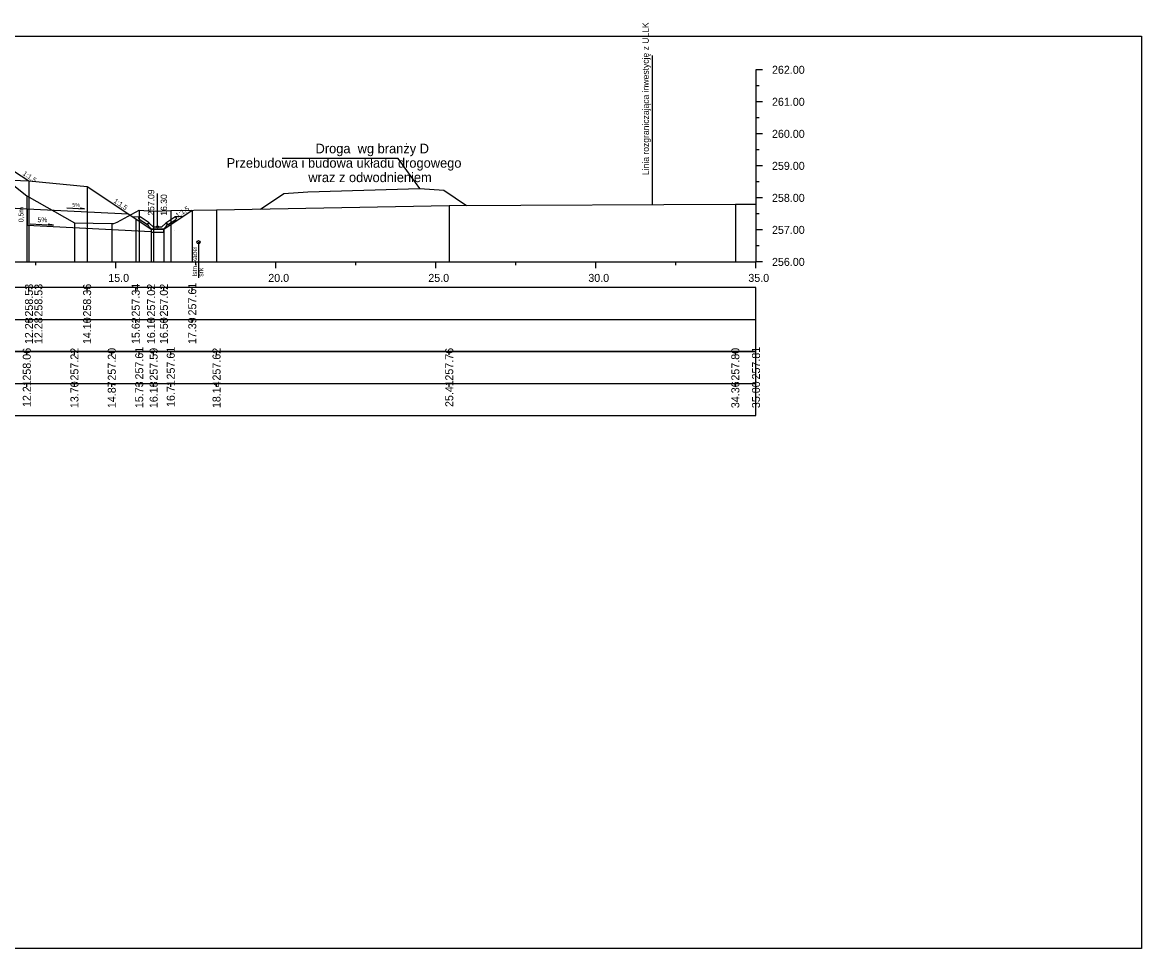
# Model space of a CAD drawing. Extents: x 6516023 to 6560129, y 5513077 to 5529206.
# Drawn here: x 6516574.54 to 6516609.51, y 5514518.16 to 5514547.09 of the extents above; entities that cross this region are included whole.
import ezdxf

# ---------------------------------------------------------------- set-up
doc = ezdxf.new("R2010")
doc.units = 0
for name, color, linetype in [('IR_default', 7, 'Continuous'), ('TOR_PRZEK_P-inne branze', 7, 'Continuous'), ('TOR_PRZEK_P-kable', 7, 'Continuous'), ('TOR_PRZEK_P-odwodnienie', 7, 'Continuous'), ('TOR_PRZEK_P-opisy', 7, 'Continuous'), ('TOR_PRZEK_P-schodkowanie+wymiana', 7, 'Continuous'), ('TOR_PRZEK_P-tabelka istniejace', 7, 'Continuous'), ('TOR_PRZEK_P-tabelka projektowane', 7, 'Continuous'), ('TOR_PRZEK_P-teren istniejacy', 7, 'Continuous'), ('TOR_PRZEK_P-uklad odniesienia', 7, 'Continuous'), ('TOR_PRZEK_P-warstwa ochronna I', 7, 'Continuous'), ('TOR_PRZEK_P-warstwa ochronna II', 7, 'Continuous'), ('TOR_PS_T-granica PKP-projektowana', 7, 'Continuous'), ('TOR_PS_T-skarpy projektowane', 7, 'Continuous'), ('TOR_RAMKI-ramka+tabelka 1', 7, 'Continuous')]:
    doc.layers.add(name, color=color, linetype=linetype)

msp = doc.modelspace()

# ---------------------------------------------------------------- linework, layer by layer
at = {"layer": 'IR_default'}
msp.add_lwpolyline([(6516574.265, 5514542.453), (6516574.746, 5514542.135), (6516574.742, 5514542.136), (6516576.563, 5514541.963), (6516576.568, 5514541.959), (6516578.082, 5514540.95), (6516578.561, 5514540.631), (6516578.562, 5514540.63), (6516578.961, 5514540.63), (6516578.962, 5514540.63), (6516579.849, 5514541.221)], dxfattribs=at)
at = {"layer": 'TOR_PRZEK_P-inne branze'}
for p, q in [((6516586.281, 5514542.837), (6516582.657, 5514542.837)), ((6516586.957, 5514541.903), (6516586.281, 5514542.837))]:
    msp.add_line(p, q, dxfattribs=at)
msp.add_lwpolyline([(6516581.983, 5514541.255), (6516582.706, 5514541.738), (6516583.457, 5514541.798), (6516585.207, 5514541.85), (6516586.957, 5514541.903), (6516587.707, 5514541.843), (6516588.423, 5514541.366)], dxfattribs=at)
at = {"layer": 'TOR_PRZEK_P-kable'}
msp.add_line((6516580.044, 5514540.22), (6516580.044, 5514539.11), dxfattribs=at)
msp.add_circle((6516580.044, 5514540.22), 0.05, dxfattribs=at)
at = {"layer": 'TOR_PRZEK_P-odwodnienie'}
for p, q in [((6516578.762, 5514540.7), (6516578.762, 5514541.744)), ((6516578.453, 5514540.759), (6516578.192, 5514540.933)), ((6516578.498, 5514540.826), (6516578.217, 5514541.012)), ((6516579.027, 5514540.826), (6516579.307, 5514541.012)), ((6516579.071, 5514540.759), (6516579.333, 5514540.933)), ((6516578.464, 5514540.776), (6516578.453, 5514540.759)), ((6516578.455, 5514540.795), (6516578.502, 5514540.819)), ((6516578.498, 5514540.826), (6516578.489, 5514540.813)), ((6516578.622, 5514540.7), (6516578.502, 5514540.819)), ((6516578.572, 5514540.63), (6516578.952, 5514540.63)), ((6516578.622, 5514540.7), (6516578.902, 5514540.7)), ((6516578.902, 5514540.7), (6516579.022, 5514540.819)), ((6516579.022, 5514540.819), (6516579.07, 5514540.795)), ((6516579.027, 5514540.826), (6516579.035, 5514540.813)), ((6516579.06, 5514540.776), (6516579.071, 5514540.759))]:
    msp.add_line(p, q, dxfattribs=at)
for points in [[(6516577.971, 5514541.024), (6516578.217, 5514541.012)], [(6516578.167, 5514540.986), (6516578.217, 5514541.012)], [(6516578.167, 5514540.986), (6516578.192, 5514540.933)], [(6516579.554, 5514541.024), (6516579.307, 5514541.012)], [(6516579.358, 5514540.986), (6516579.307, 5514541.012)], [(6516579.358, 5514540.986), (6516579.333, 5514540.933)], [(6516578.489, 5514540.813), (6516578.454, 5514540.794)], [(6516578.454, 5514540.794), (6516578.464, 5514540.776)], [(6516578.502, 5514540.7), (6516578.455, 5514540.795)], [(6516578.572, 5514540.63), (6516578.502, 5514540.7)], [(6516578.562, 5514540.63), (6516578.562, 5514540.63), (6516578.562, 5514540.63), (6516578.562, 5514540.629), (6516578.562, 5514540.63), (6516578.563, 5514540.629), (6516578.562, 5514540.63), (6516578.563, 5514540.63)], [(6516578.962, 5514540.63), (6516578.562, 5514540.63), (6516578.562, 5514540.53), (6516578.962, 5514540.53), (6516578.962, 5514540.63)], [(6516578.952, 5514540.63), (6516579.022, 5514540.7)], [(6516578.962, 5514540.63), (6516578.962, 5514540.63), (6516578.962, 5514540.63), (6516578.962, 5514540.629), (6516578.962, 5514540.63), (6516578.963, 5514540.629), (6516578.962, 5514540.63), (6516578.963, 5514540.63)], [(6516579.022, 5514540.7), (6516579.07, 5514540.795)], [(6516579.035, 5514540.813), (6516579.071, 5514540.794)], [(6516579.071, 5514540.794), (6516579.06, 5514540.776)], [(6516579.294, 5514540.574), (6516579.294, 5514540.575), (6516579.294, 5514540.574), (6516579.294, 5514540.574), (6516579.294, 5514540.574), (6516579.295, 5514540.574), (6516579.294, 5514540.574), (6516579.295, 5514540.575)]]:
    msp.add_lwpolyline(points, dxfattribs=at)
msp.add_circle((6516578.762, 5514540.7), 0.035, dxfattribs=at)
at = {"layer": 'TOR_PRZEK_P-schodkowanie+wymiana'}
for p, q in [((6516573.657, 5514541.316), (6516574.687, 5514541.264)), ((6516574.687, 5514541.264), (6516574.687, 5514540.749)), ((6516574.687, 5514541.264), (6516577.848, 5514541.106)), ((6516574.687, 5514540.749), (6516578.562, 5514540.555))]:
    msp.add_line(p, q, dxfattribs=at)
at = {"layer": 'TOR_PRZEK_P-tabelka istniejace'}
for p, q in [((6516574.678, 5514536.706), (6516574.678, 5514536.806)), ((6516576.167, 5514536.706), (6516576.167, 5514536.806)), ((6516577.334, 5514536.706), (6516577.334, 5514536.806)), ((6516578.192, 5514536.706), (6516578.192, 5514536.806)), ((6516578.642, 5514536.706), (6516578.642, 5514536.806)), ((6516579.177, 5514536.706), (6516579.177, 5514536.806)), ((6516580.607, 5514536.706), (6516580.607, 5514536.806)), ((6516587.878, 5514536.706), (6516587.878, 5514536.806)), ((6516596.818, 5514536.706), (6516596.818, 5514536.806)), ((6516597.463, 5514536.706), (6516597.463, 5514536.806)), ((6516523.663, 5514535.806), (6516597.463, 5514535.806)), ((6516574.678, 5514535.706), (6516574.678, 5514535.806)), ((6516576.167, 5514535.706), (6516576.167, 5514535.806)), ((6516577.334, 5514535.706), (6516577.334, 5514535.806)), ((6516578.192, 5514535.706), (6516578.192, 5514535.806)), ((6516578.642, 5514535.706), (6516578.642, 5514535.806)), ((6516579.177, 5514535.706), (6516579.177, 5514535.806)), ((6516580.607, 5514535.706), (6516580.607, 5514535.806)), ((6516587.878, 5514535.706), (6516587.878, 5514535.806)), ((6516596.818, 5514535.706), (6516596.818, 5514535.806)), ((6516597.463, 5514535.706), (6516597.463, 5514535.806))]:
    msp.add_line(p, q, dxfattribs=at)
for points in [[(6516574.678, 5514541.669), (6516574.678, 5514539.806), (6516574.678, 5514539.676), (6516574.678, 5514539.606)], [(6516578.192, 5514541.217), (6516578.192, 5514539.806), (6516578.192, 5514539.676), (6516578.192, 5514539.606)], [(6516579.177, 5514541.212), (6516579.177, 5514539.806), (6516579.177, 5514539.676), (6516579.177, 5514539.606)], [(6516580.607, 5514541.23), (6516580.607, 5514539.806), (6516580.607, 5514539.676), (6516580.607, 5514539.606)], [(6516587.878, 5514541.363), (6516587.878, 5514539.806), (6516587.878, 5514539.676), (6516587.878, 5514539.606)], [(6516596.818, 5514541.41), (6516596.818, 5514539.806), (6516596.818, 5514539.676), (6516596.818, 5514539.606)], [(6516597.463, 5514541.413), (6516597.463, 5514539.806), (6516597.463, 5514539.676), (6516597.463, 5514539.606)], [(6516578.642, 5514541.194), (6516578.642, 5514539.806), (6516578.642, 5514539.676), (6516578.642, 5514539.606)], [(6516576.167, 5514540.826), (6516576.167, 5514539.806), (6516576.167, 5514539.676), (6516576.167, 5514539.606)], [(6516577.334, 5514540.81), (6516577.334, 5514539.806), (6516577.334, 5514539.676), (6516577.334, 5514539.606)]]:
    msp.add_lwpolyline(points, dxfattribs=at)
msp.add_lwpolyline([(6516523.663, 5514536.806), (6516523.663, 5514534.806), (6516597.463, 5514534.806), (6516597.463, 5514536.806)], close=True, dxfattribs=at)
at = {"layer": 'TOR_PRZEK_P-tabelka projektowane'}
for p, q in [((6516574.742, 5514538.706), (6516574.742, 5514538.806)), ((6516574.746, 5514538.706), (6516574.746, 5514538.806)), ((6516576.563, 5514538.706), (6516576.563, 5514538.806)), ((6516578.082, 5514538.706), (6516578.082, 5514538.806)), ((6516578.562, 5514538.706), (6516578.562, 5514538.806)), ((6516578.962, 5514538.706), (6516578.962, 5514538.806)), ((6516579.849, 5514538.706), (6516579.849, 5514538.806)), ((6516523.663, 5514537.806), (6516597.463, 5514537.806)), ((6516574.742, 5514537.706), (6516574.742, 5514537.806)), ((6516574.746, 5514537.706), (6516574.746, 5514537.806)), ((6516576.563, 5514537.706), (6516576.563, 5514537.806)), ((6516578.082, 5514537.706), (6516578.082, 5514537.806)), ((6516578.562, 5514537.706), (6516578.562, 5514537.806)), ((6516578.962, 5514537.706), (6516578.962, 5514537.806)), ((6516579.849, 5514537.706), (6516579.849, 5514537.806))]:
    msp.add_line(p, q, dxfattribs=at)
for points in [[(6516574.742, 5514542.136), (6516574.742, 5514539.806), (6516574.742, 5514539.676), (6516574.742, 5514539.606)], [(6516574.746, 5514542.135), (6516574.746, 5514539.806), (6516574.746, 5514539.676), (6516574.746, 5514539.606)], [(6516576.563, 5514541.963), (6516576.563, 5514539.806), (6516576.563, 5514539.676), (6516576.563, 5514539.606)], [(6516579.849, 5514541.221), (6516579.849, 5514539.806), (6516579.849, 5514539.676), (6516579.849, 5514539.606)], [(6516578.082, 5514540.95), (6516578.082, 5514539.806), (6516578.082, 5514539.676), (6516578.082, 5514539.606)], [(6516578.562, 5514540.63), (6516578.562, 5514539.806), (6516578.562, 5514539.676), (6516578.562, 5514539.606)], [(6516578.962, 5514540.63), (6516578.962, 5514539.806), (6516578.962, 5514539.676), (6516578.962, 5514539.606)]]:
    msp.add_lwpolyline(points, dxfattribs=at)
msp.add_lwpolyline([(6516523.663, 5514538.806), (6516523.663, 5514536.806), (6516597.463, 5514536.806), (6516597.463, 5514538.806)], close=True, dxfattribs=at)
at = {"layer": 'TOR_PRZEK_P-teren istniejacy'}
msp.add_lwpolyline([(6516573.854, 5514542.327), (6516574.678, 5514541.669), (6516576.167, 5514540.826), (6516577.334, 5514540.81), (6516577.395, 5514540.805), (6516577.505, 5514540.849), (6516578.192, 5514541.217), (6516578.642, 5514541.194), (6516579.177, 5514541.212), (6516580.607, 5514541.23), (6516587.878, 5514541.363), (6516596.818, 5514541.41), (6516597.463, 5514541.413)], dxfattribs=at)
at = {"layer": 'TOR_PRZEK_P-uklad odniesienia'}
for p, q in [((6516597.463, 5514545.606), (6516597.463, 5514539.606)), ((6516597.663, 5514545.606), (6516597.463, 5514545.606)), ((6516597.563, 5514545.106), (6516597.463, 5514545.106)), ((6516597.663, 5514544.606), (6516597.463, 5514544.606)), ((6516597.563, 5514544.106), (6516597.463, 5514544.106)), ((6516597.663, 5514543.606), (6516597.463, 5514543.606)), ((6516597.563, 5514543.106), (6516597.463, 5514543.106)), ((6516597.663, 5514542.606), (6516597.463, 5514542.606)), ((6516597.563, 5514542.106), (6516597.463, 5514542.106)), ((6516597.663, 5514541.606), (6516597.463, 5514541.606)), ((6516597.563, 5514541.106), (6516597.463, 5514541.106)), ((6516597.663, 5514540.606), (6516597.463, 5514540.606)), ((6516597.563, 5514540.106), (6516597.463, 5514540.106)), ((6516527.463, 5514539.606), (6516597.463, 5514539.606)), ((6516574.963, 5514539.506), (6516574.963, 5514539.606)), ((6516577.463, 5514539.406), (6516577.463, 5514539.606)), ((6516579.963, 5514539.506), (6516579.963, 5514539.606)), ((6516582.463, 5514539.406), (6516582.463, 5514539.606)), ((6516584.963, 5514539.506), (6516584.963, 5514539.606)), ((6516587.463, 5514539.406), (6516587.463, 5514539.606)), ((6516589.963, 5514539.506), (6516589.963, 5514539.606)), ((6516592.463, 5514539.406), (6516592.463, 5514539.606)), ((6516594.963, 5514539.506), (6516594.963, 5514539.606)), ((6516597.463, 5514539.406), (6516597.463, 5514539.606)), ((6516597.663, 5514539.606), (6516597.463, 5514539.606))]:
    msp.add_line(p, q, dxfattribs=at)
at = {"layer": 'TOR_PRZEK_P-warstwa ochronna I'}
msp.add_lwpolyline([(6516554.113, 5514542.131), (6516564.488, 5514542.546), (6516574.742, 5514542.136)], dxfattribs=at)
at = {"layer": 'TOR_PRZEK_P-warstwa ochronna II'}
msp.add_lwpolyline([(6516543.374, 5514540.728), (6516545.049, 5514540.648), (6516545.668, 5514540.236), (6516546.418, 5514540.236), (6516546.823, 5514540.506), (6516548.79, 5514541.818), (6516554.113, 5514542.131), (6516554.591, 5514542.45), (6516555.19, 5514542.474), (6516563.213, 5514542.795), (6516564.488, 5514542.846), (6516565.763, 5514542.795), (6516573.657, 5514542.479), (6516574.263, 5514542.455), (6516574.746, 5514542.135), (6516576.563, 5514541.963), (6516578.082, 5514540.95), (6516578.562, 5514540.63), (6516578.962, 5514540.63), (6516579.849, 5514541.221)], dxfattribs=at)
at = {"layer": 'TOR_PS_T-granica PKP-projektowana'}
msp.add_line((6516594.228, 5514541.397), (6516594.228, 5514546.054), dxfattribs=at)
at = {"layer": 'TOR_PS_T-skarpy projektowane'}
for points in [[(6516575.929, 5514541.29), (6516576.48, 5514541.261), (6516576.351, 5514541.284)], [(6516574.78, 5514540.794), (6516575.515, 5514540.754), (6516575.342, 5514540.785)]]:
    msp.add_lwpolyline(points, dxfattribs=at)
at = {"layer": 'TOR_RAMKI-ramka+tabelka 1'}
msp.add_lwpolyline([(6516362.013, 5514546.656), (6516609.513, 5514546.656), (6516609.513, 5514518.156), (6516362.013, 5514518.156)], close=True, dxfattribs=at)

# ---------------------------------------------------------------- texts
at = {"layer": 'TOR_PRZEK_P-inne branze'}
for s, p in [('Droga  wg branży D', (6516583.701, 5514542.998)), ('Przebudowa i budowa układu drogowego', (6516580.923, 5514542.548)), ('wraz z odwodnieniem ', (6516583.475, 5514542.098))]:
    msp.add_text(s, height=0.3, dxfattribs=at).set_placement(p)
at = {"layer": 'TOR_PRZEK_P-kable'}
for s, height, p in [('Istn. kabel', 0.14999, (6516579.999, 5514539.146)), ('srk', 0.15, (6516580.193, 5514539.146))]:
    msp.add_text(s, height=height, rotation=90.0511, dxfattribs=at).set_placement(p)
at = {"layer": 'TOR_PRZEK_P-odwodnienie'}
for s, p in [('257.09', (6516578.662, 5514541.05)), ('16.30', (6516579.062, 5514541.05))]:
    msp.add_text(s, height=0.2, rotation=90, dxfattribs=at).set_placement(p)
at = {"layer": 'TOR_PRZEK_P-opisy'}
for rotation, p in [(325.9299, (6516574.537, 5514542.333)), (325.9299, (6516577.381, 5514541.476)), (34.0701, (6516579.391, 5514540.979))]:
    msp.add_text('1:1,5', height=0.15, rotation=rotation, dxfattribs=at).set_placement(p)
at = {"layer": 'TOR_PRZEK_P-schodkowanie+wymiana'}
msp.add_text('0,5m', height=0.1545, rotation=90, dxfattribs=at).set_placement((6516574.575, 5514540.845))
at = {"layer": 'TOR_PRZEK_P-tabelka istniejace'}
for s, p in [('258.06', (6516574.803, 5514535.898)), ('257.22', (6516576.292, 5514535.9)), ('257.20', (6516577.459, 5514535.898)), ('257.61', (6516578.317, 5514535.933)), ('257.59', (6516578.767, 5514535.898)), ('257.61', (6516579.302, 5514535.933)), ('257.62', (6516580.732, 5514535.9)), ('257.76', (6516588.003, 5514535.898)), ('257.80', (6516596.943, 5514535.898)), ('257.81', (6516597.588, 5514535.933)), ('12.21', (6516574.803, 5514535.073)), ('13.70', (6516576.292, 5514535.038)), ('14.87', (6516577.459, 5514535.038)), ('15.73', (6516578.317, 5514535.038)), ('16.18', (6516578.767, 5514535.038)), ('16.71', (6516579.302, 5514535.073)), ('18.14', (6516580.732, 5514535.039)), ('25.41', (6516588.003, 5514535.073)), ('34.36', (6516596.943, 5514535.038)), ('35.00', (6516597.588, 5514535.038))]:
    msp.add_text(s, height=0.25, rotation=90, dxfattribs=at).set_placement(p)
at = {"layer": 'TOR_PRZEK_P-tabelka projektowane'}
for s, p in [('258.53', (6516574.871, 5514537.898)), ('258.53', (6516575.167, 5514537.898)), ('258.36', (6516576.688, 5514537.898)), ('257.34', (6516578.207, 5514537.899)), ('257.02', (6516578.687, 5514537.9)), ('257.02', (6516579.087, 5514537.9)), ('257.61', (6516579.974, 5514537.933)), ('12.28', (6516574.871, 5514537.038)), ('12.28', (6516575.167, 5514537.038)), ('14.10', (6516576.688, 5514537.038)), ('15.62', (6516578.207, 5514537.04)), ('16.10', (6516578.687, 5514537.038)), ('16.50', (6516579.087, 5514537.038)), ('17.39', (6516579.974, 5514537.038))]:
    msp.add_text(s, height=0.25, rotation=90, dxfattribs=at).set_placement(p)
at = {"layer": 'TOR_PRZEK_P-uklad odniesienia'}
for s, p in [('262.00', (6516597.963, 5514545.481)), ('261.00', (6516597.963, 5514544.481)), ('260.00', (6516597.963, 5514543.481)), ('259.00', (6516597.963, 5514542.481)), ('258.00', (6516597.963, 5514541.481)), ('257.00', (6516597.963, 5514540.481)), ('256.00', (6516597.963, 5514539.481)), ('15.0', (6516577.224, 5514538.981)), ('20.0', (6516582.224, 5514538.981)), ('25.0', (6516587.224, 5514538.981)), ('30.0', (6516592.224, 5514538.981)), ('35.0', (6516597.224, 5514538.981))]:
    msp.add_text(s, height=0.25, dxfattribs=at).set_placement(p)
at = {"layer": 'TOR_PS_T-granica PKP-projektowana'}
msp.add_text('Linia rozgraniczająca inwestycję z ULLK', height=0.2, rotation=90.0511, dxfattribs=at).set_placement((6516594.117, 5514542.318))
at = {"layer": 'TOR_PS_T-skarpy projektowane'}
for height, p in [(0.1159, (6516576.103, 5514541.329)), (0.1545, (6516575.012, 5514540.845))]:
    msp.add_text('5%', height=height, dxfattribs=at).set_placement(p)

doc.saveas('drawing.dxf')
